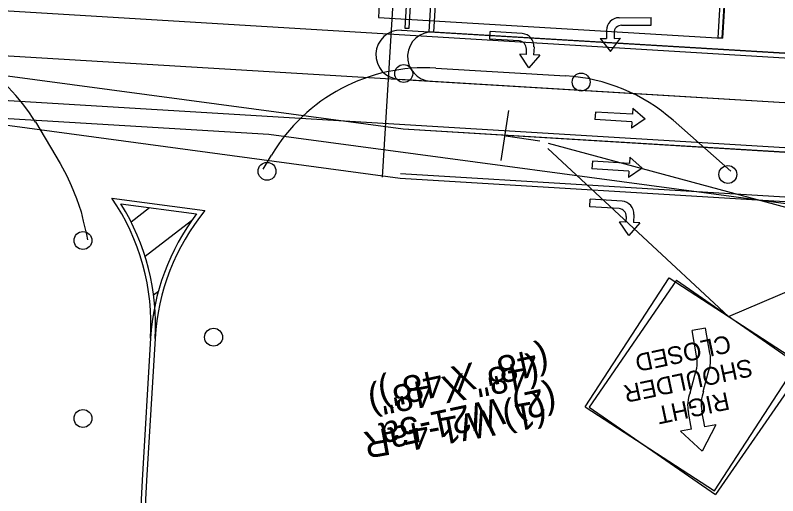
# Model space of a CAD drawing. Extents: x 659657 to 668193, y 633084 to 648639.
# Drawn here: x 661493.6 to 661664, y 642355.9 to 642463.1 of the extents above; entities that cross this region are included whole.
import ezdxf

# ---------------------------------------------------------------- set-up
doc = ezdxf.new("R2010")
doc.units = 0
for name, color, linetype in [('R_Border PE', 7, 'Continuous'), ('R_Draft', 7, 'Continuous'), ('R_MOT_Stage 2', 7, 'Continuous'), ('R_MOT_Stage 2_Striping', 7, 'Continuous'), ('R_MOT_Stage 3_Striping', 7, 'Continuous'), ('R_MOT_Stage 4_Striping', 7, 'Continuous'), ('R_MOT_Stage 4_Striping_PPM', 7, 'Continuous'), ('R_MOT_Stage 5_Striping', 7, 'Continuous'), ('R_MOT_Stage 5_Striping_PPM', 7, 'Continuous'), ('T_SIGNAL CONTROL CABINET', 7, 'Continuous')]:
    doc.layers.add(name, color=color, linetype=linetype)

msp = doc.modelspace()

# ---------------------------------------------------------------- linework, layer by layer
at = {"layer": 'R_Border PE'}
for p, q in [((661602.19, 642430.72), (661603.92, 642441.83)), ((661603.21, 642436.22), (661610.8, 642435.04)), ((661652.97, 642395.9), (661612.63, 642433.34)), ((661652.97, 642395.9), (661709.36, 642419.75)), ((661620.97, 642375.69), (661639.72, 642404.5)), ((661639.72, 642404.5), (661668.55, 642385.78)), ((661649.81, 642356.94), (661668.55, 642385.78)), ((661620.97, 642375.69), (661649.81, 642356.94))]:
    msp.add_line(p, q, dxfattribs=at)
at = {"layer": 'R_Draft'}
for p, q in [((661602.19, 642430.72), (661603.92, 642441.83)), ((661603.21, 642436.22), (661610.8, 642435.04)), ((661781.76, 642388.96), (661612.73, 642434.51)), ((661641.34, 642403.95), (661621.81, 642375.67)), ((661641.34, 642403.95), (661669.62, 642384.39)), ((661647.8, 642393.26), (661644.83, 642392.72)), ((661648.82, 642387.67), (661647.8, 642393.26)), ((661645.85, 642387.12), (661644.83, 642392.72)), ((661644.39, 642378.83), (661645.42, 642382.77)), ((661647.31, 642379.15), (661648.4, 642383.31)), ((661669.62, 642384.39), (661650.07, 642356.12)), ((661621.81, 642375.67), (661650.07, 642356.12)), ((661644.68, 642370.71), (661644, 642374.48)), ((661647.66, 642371.25), (661647.02, 642374.77)), ((661650.14, 642371.7), (661647.11, 642365.83)), ((661650.14, 642371.7), (661647.66, 642371.25)), ((661644.68, 642370.71), (661642.21, 642370.26)), ((661647.11, 642365.83), (661642.21, 642370.26))]:
    msp.add_line(p, q, dxfattribs=at)
for centre, start, end in [((661638.45, 642385.6), 337.9033, 11.6612), ((661641.45, 642386.15), 337.9033, 11.6612), ((661651.36, 642376.01), 157.9033, 191.6612), ((661654.38, 642376.29), 157.9033, 191.6612)]:
    msp.add_arc(centre, 7.52, start, end, dxfattribs=at)
at = {"layer": 'R_MOT_Stage 2'}
for centre in [(661580.4, 642450.09), (661620.04, 642448.19), (661549.85, 642428.27), (661652.83, 642427.57), (661508.73, 642412.83), (661537.91, 642391.25), (661508.73, 642373.11)]:
    msp.add_circle(centre, 2, dxfattribs=at)
at = {"layer": 'R_MOT_Stage 2_Striping'}
for p, q in [((661574.74, 642462.61), (661651.6, 642457.97)), ((661587.6, 642451.31), (661616.58, 642449.56)), ((661498.09, 642439.28), (661503.63, 642430.04)), ((661640.57, 642439.68), (661653.49, 642428.32)), ((661548.99, 642428.78), (661550.83, 642431.87))]:
    msp.add_line(p, q, dxfattribs=at)
msp.add_lwpolyline([(661651.8, 642478.41), (661650.57, 642458.09), (661651.57, 642458.03), (661652.8, 642478.35)], close=True, dxfattribs=at)
msp.add_lwpolyline([(661503.63, 642430.04), (661505.15, 642427.28), (661506.12, 642425.09), (661507.29, 642422.23), (661508.3, 642419.24), (661508.8, 642417.17), (661509.5, 642414.19), (661509.71, 642413)], dxfattribs=at)
for centre, start, end in [((661463.78, 642418.71), 30.9362, 86.5452), ((661585.19, 642411.38), 86.5452, 149.19), ((661614.16, 642409.64), 48.6837, 86.5452)]:
    msp.add_arc(centre, 40, start, end, dxfattribs=at)
at = {"layer": 'R_MOT_Stage 3_Striping'}
for p, q in [((661579.92, 642459.79), (661675.83, 642454)), ((661431.19, 642457.75), (661580.25, 642437.73)), ((661579.43, 642448.8), (661782.39, 642436.55)), ((661430.53, 642446.77), (661579.59, 642426.75)), ((661580.25, 642437.73), (661779.89, 642425.68)), ((661579.59, 642426.75), (661781.07, 642414.59))]:
    msp.add_line(p, q, dxfattribs=at)
msp.add_lwpolyline([(661582.57, 642492.69), (661580.61, 642460.25), (661581.61, 642460.19), (661583.57, 642492.63)], close=True, dxfattribs=at)
msp.add_arc((661579.67, 642454.29), 5.5, 87.4609, 267.4609, dxfattribs=at)
at = {"layer": 'R_MOT_Stage 4_Striping'}
for p, q in [((661431.19, 642457.75), (661580.25, 642437.73)), ((661781.22, 642447.64), (661587.07, 642459.36)), ((661586.41, 642448.38), (661780.55, 642436.66)), ((661430.53, 642446.77), (661579.59, 642426.75)), ((661580.25, 642437.73), (661779.47, 642425.7)), ((661579.59, 642426.75), (661778.81, 642414.72))]:
    msp.add_line(p, q, dxfattribs=at)
msp.add_lwpolyline([(661587.07, 642459.36), (661586.07, 642459.42), (661586.73, 642470.4), (661587.73, 642470.34)], close=True, dxfattribs=at)
msp.add_arc((661586.74, 642453.87), 5.5, 86.5452, 266.5452, dxfattribs=at)
at = {"layer": 'R_MOT_Stage 4_Striping_PPM'}
msp.add_arc((660777.38, 642087.58), 954.93, 348.72774, 348.72774, dxfattribs=at)
at = {"layer": 'R_MOT_Stage 5_Striping'}
for p, q in [((661236.71, 642479.51), (661781.16, 642446.64)), ((661236.1, 642469.53), (661780.55, 642436.66)), ((661235.5, 642459.54), (661779.95, 642426.68)), ((661579.65, 642427.75), (661779.29, 642415.7))]:
    msp.add_line(p, q, dxfattribs=at)
at = {"layer": 'R_MOT_Stage 5_Striping_PPM'}
for p, q in [((661515.18, 642422.31), (661535.96, 642419.52)), ((661517.21, 642421.03), (661534.09, 642418.76)), ((661519.47, 642417.01), (661523.62, 642420.17)), ((661522.59, 642409.32), (661533, 642417.26)), ((661524.49, 642400.71), (661525.58, 642401.54)), ((661523.84, 642391.04), (661521.92, 642359.31)), ((661524.84, 642390.98), (661522.92, 642359.25))]:
    msp.add_line(p, q, dxfattribs=at)
for centre, radius, start, end in [((660777.38, 642087.58), 954.93, 348.72774, 348.72774), ((661473.93, 642394.06), 50, 356.5452, 34.4099), ((661473.93, 642394.06), 51, 356.5452, 31.9307), ((661574.75, 642387.97), 51, 142.8585, 176.5452), ((661574.75, 642387.97), 50, 140.874, 176.5452), ((661771.97, 642344.21), 250.5, 176.5452, 207.4798), ((661771.97, 642344.21), 249.5, 176.5452, 207.4798)]:
    msp.add_arc(centre, radius, start, end, dxfattribs=at)
at = {"layer": 'T_SIGNAL CONTROL CABINET'}
for p, q in [((661585.27, 642587.2), (661575.6, 642426.99)), ((661577.27, 642504.53), (661574.74, 642462.61)), ((661628.51, 642462.55), (661635.66, 642462.58)), ((661635.67, 642460.89), (661635.66, 642462.58)), ((661599.63, 642457.75), (661599.73, 642459.44)), ((661606.87, 642459.01), (661599.73, 642459.44)), ((661625.71, 642459.73), (661625.71, 642457.95)), ((661629.08, 642460.86), (661635.67, 642460.89)), ((661606.21, 642457.36), (661599.63, 642457.75)), ((661624.31, 642457.94), (661625.71, 642457.95)), ((661624.31, 642457.94), (661626.57, 642455.03)), ((661626.57, 642455.03), (661628.81, 642457.96)), ((661627.4, 642459.17), (661627.4, 642457.95)), ((661627.4, 642457.95), (661628.81, 642457.96)), ((661609.51, 642456.03), (661609.4, 642454.25)), ((661235.26, 642455.55), (661550.24, 642436.54)), ((661608.38, 642451.39), (661606.31, 642454.44)), ((661607.72, 642454.35), (661606.31, 642454.44)), ((661607.79, 642455.57), (661607.72, 642454.35)), ((661610.8, 642454.17), (661608.38, 642451.39)), ((661610.8, 642454.17), (661609.4, 642454.25)), ((661631.57, 642442.4), (661631.48, 642440.99)), ((661631.57, 642442.4), (661634.35, 642439.97)), ((661623.22, 642441.49), (661623.12, 642439.81)), ((661631.48, 642440.99), (661623.22, 642441.49)), ((661631.38, 642439.31), (661623.12, 642439.81)), ((661634.35, 642439.97), (661631.3, 642437.9)), ((661631.38, 642439.31), (661631.3, 642437.9)), ((661550.24, 642436.54), (661738.52, 642411.31)), ((661622.56, 642430.51), (661622.46, 642428.83)), ((661630.82, 642430.01), (661622.56, 642430.51)), ((661630.91, 642431.42), (661630.82, 642430.01)), ((661630.91, 642431.42), (661633.69, 642428.99)), ((661630.72, 642428.33), (661622.46, 642428.83)), ((661633.69, 642428.99), (661630.64, 642426.92)), ((661630.72, 642428.33), (661630.64, 642426.92)), ((661621.95, 642420.34), (661622.05, 642422.03)), ((661629.19, 642421.6), (661622.05, 642422.03)), ((661628.52, 642419.94), (661621.95, 642420.34)), ((661631.82, 642418.62), (661631.72, 642416.84)), ((661630.7, 642413.98), (661628.63, 642417.03)), ((661630.03, 642416.94), (661628.63, 642417.03)), ((661630.11, 642418.16), (661630.03, 642416.94)), ((661633.12, 642416.76), (661631.72, 642416.84)), ((661633.12, 642416.76), (661630.7, 642413.98))]:
    msp.add_line(p, q, dxfattribs=at)
msp.add_lwpolyline([(661654.13, 642499.89), (661651.6, 642457.97)], dxfattribs=at)
for centre, radius, start, end in [((661628.52, 642459.74), 2.81, 90.2072, 180.2072), ((661629.08, 642459.18), 1.69, 90.2072, 180.2072), ((661606.7, 642456.2), 2.81, 356.5452, 86.5452), ((661606.11, 642455.67), 1.69, 356.5452, 86.5452), ((661629.02, 642418.79), 2.81, 356.5452, 86.5452), ((661628.42, 642418.26), 1.69, 356.5452, 86.5452)]:
    msp.add_arc(centre, radius, start, end, dxfattribs=at)

# ---------------------------------------------------------------- texts
at = {"layer": 'R_Border PE'}
for s, height, rotation, p in [('CLOSED', 3.94, 191.9772, (661653.02, 642391.8)), ('(48" X 48")', 6, 191.9786, (661612.19, 642389.16)), ('SHOULDER', 3.94, 191.9772, (661657.88, 642386.49)), ('(2) W21-5a', 6, 191.9786, (661613.89, 642380.32)), ('RIGHT', 3.94, 191.9776, (661652.68, 642379.05))]:
    msp.add_text(s, height=height, rotation=rotation, dxfattribs=at).set_placement(p)
at = {"layer": 'R_Draft'}
for s, p in [('(48" X 48")', (661610.19, 642386.28)), ('(1) W1-4aR', (661611.8, 642377.42))]:
    msp.add_text(s, height=6, rotation=190.3362, dxfattribs=at).set_placement(p)

doc.saveas('drawing.dxf')
